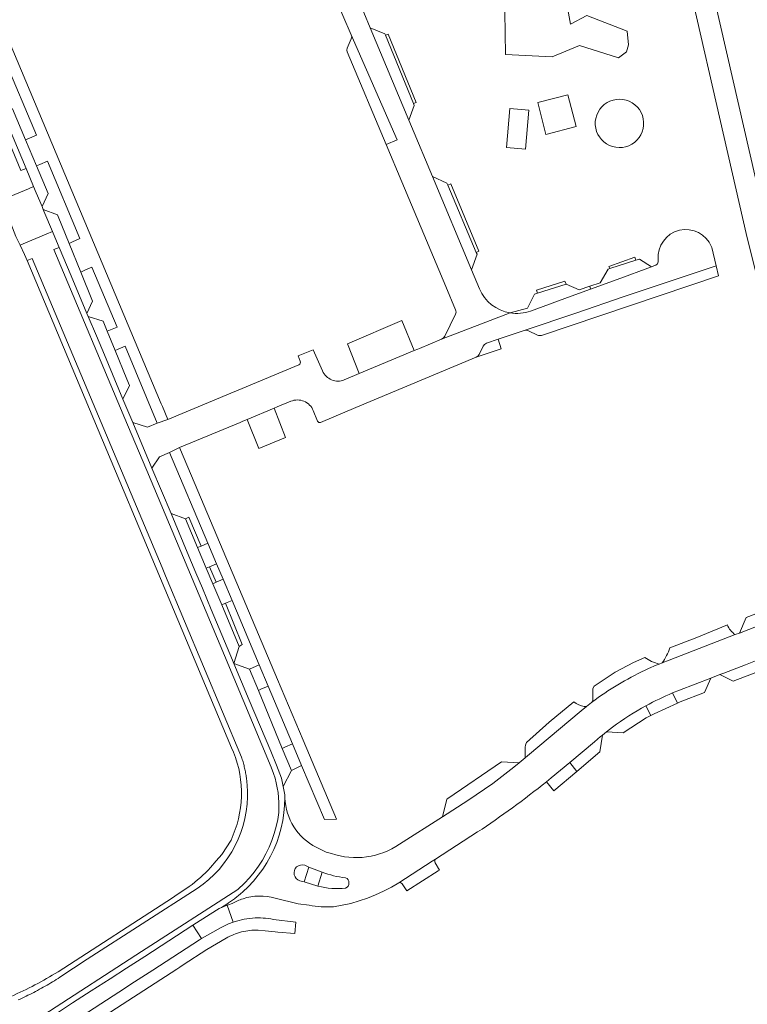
# Model space of a CAD drawing. Header units: metres. Extents: x 166325 to 190320, y 381923 to 404576.
# Tile 788 of 1056: x 176882 to 177010, y 395923 to 396097. Entities that reach past the tile are written whole.
import ezdxf

# ---------------------------------------------------------------- set-up
doc = ezdxf.new("R2010")
doc.units = ezdxf.units.M
for name, color, linetype, lineweight in [('B-WE-VH-VERHARDING_ASFALT-GV', 8, 'Continuous', 18), ('B-WE-VH-VERHARDING_BETONSTRAATSTEEN-GV', 8, 'Continuous', 18), ('B-WE-VH-VERHARDING_HALFVERHARDING-GV', 8, 'Continuous', 18), ('B-WE-VH-VERHARDING_STRAATBAKSTEEN-GV', 8, 'Continuous', 18)]:
    doc.layers.add(name, color=color, linetype=linetype, lineweight=lineweight)

msp = doc.modelspace()

# ---------------------------------------------------------------- linework, layer by layer
at = {"layer": 'B-WE-VH-VERHARDING_ASFALT-GV', "flags": 128}
for points in [[(176999.403, 396122.527), (176998.92, 396124.441), (176987.258, 396175.69), (176983.496, 396174.885), (176995.541, 396122.469), (176995.926, 396120.795), (177010.236, 396058.521), (177010.55, 396057.155), (177017.398, 396029.755), (177022.67, 396006.84), (177023.723, 396002.535), (177026.788, 396003.598), (177026.318, 396005.904), (177014.939, 396055.383), (177014.149, 396058.043), (177013.735, 396060.072)], [(176877.344, 396082.158), (176876.589, 396083.956), (176869.586, 396100.648), (176865.383, 396110.667), (176861.077, 396120.93), (176857.574, 396129.279), (176857.521, 396129.406), (176848.962, 396149.808), (176845.153, 396148.211), (176857.095, 396119.744), (176878.496, 396068.726), (176877.553, 396068.325), (176878.918, 396065.12), (176879.842, 396065.517), (176883.639, 396067.152), (176884.558, 396067.547), (176883.219, 396070.738), (176882.299, 396070.346)], [(176877.344, 396082.158), (176882.299, 396070.346), (176883.219, 396070.738), (176878.643, 396081.645), (176878.426, 396082.161), (176878.295, 396082.475), (176870.91, 396100.077), (176870.848, 396100.225), (176870.604, 396100.806), (176865.944, 396111.913), (176865.238, 396113.595), (176861.447, 396122.632), (176858.496, 396129.667), (176849.884, 396150.195), (176848.962, 396149.808), (176857.521, 396129.406), (176857.574, 396129.279), (176861.077, 396120.93), (176865.383, 396110.667), (176869.586, 396100.648), (176876.589, 396083.956)], [(176886.378, 396063.209), (176886.256, 396063.499), (176886.051, 396063.989), (176885.021, 396066.443), (176884.558, 396067.547), (176883.639, 396067.152), (176879.842, 396065.517), (176878.918, 396065.12), (176879.365, 396064.069), (176881.447, 396058.745), (176882.164, 396057.21), (176883.112, 396057.613), (176886.767, 396059.164), (176887.877, 396059.635)]]:
    msp.add_lwpolyline(points, close=True, dxfattribs=at)
for points in [[(176926.809, 395964.11), (176926.403, 395965.224), (176918.147, 395984.902), (176904.466, 396017.51), (176901.087, 396025.564), (176888.137, 396056.431), (176889.062, 396056.811), (176888.592, 396057.932), (176887.877, 396059.635), (176886.767, 396059.164), (176883.112, 396057.613), (176882.164, 396057.21), (176882.935, 396055.559), (176883.391, 396054.472), (176884.313, 396054.859), (176907.163, 396000.387), (176907.786, 395998.903), (176921.168, 395966.976), (176921.235, 395966.774), (176921.303, 395966.563), (176921.368, 395966.349), (176921.432, 395966.136), (176921.492, 395965.921), (176921.55, 395965.708), (176921.605, 395965.493), (176921.659, 395965.278), (176921.71, 395965.06), (176921.758, 395964.843), (176921.804, 395964.626), (176921.848, 395964.408), (176921.888, 395964.189), (176921.927, 395963.971), (176921.963, 395963.752), (176921.996, 395963.532), (176922.027, 395963.311), (176922.055, 395963.092), (176922.082, 395962.87), (176922.105, 395962.65), (176922.126, 395962.428), (176922.144, 395962.206), (176922.16, 395961.985), (176922.174, 395961.764), (176922.184, 395961.541), (176922.193, 395961.318), (176922.194, 395961.262)], [(176928.158, 395954.509), (176928.438, 395955.815), (176928.639, 395957.136), (176928.761, 395958.466), (176928.803, 395959.801), (176928.797, 395960.343), (176928.487, 395961.811), (176928.179, 395963.272), (176927.334, 395965.589), (176926.302, 395968.048), (176922.54, 395977.016), (176919.828, 395983.479), (176919.57, 395984.094), (176915.84, 395992.986), (176914.268, 395996.733), (176913.121, 395999.464), (176911.596, 396003.102), (176908.75, 396009.884), (176905.388, 396017.897), (176902.009, 396025.951), (176900.274, 396030.086), (176897.015, 396037.854), (176895.605, 396041.215), (176894.161, 396044.657), (176893.949, 396045.163), (176891.175, 396051.775), (176889.062, 396056.811), (176888.137, 396056.431), (176901.087, 396025.564), (176904.466, 396017.51), (176918.147, 395984.902), (176926.403, 395965.224), (176926.809, 395964.11)], [(176921.804, 395964.626), (176921.758, 395964.843), (176921.71, 395965.06), (176921.659, 395965.278), (176921.605, 395965.493), (176921.55, 395965.708), (176921.492, 395965.921), (176921.432, 395966.136), (176921.368, 395966.349), (176921.303, 395966.563), (176921.235, 395966.774), (176921.168, 395966.976), (176907.786, 395998.903), (176907.163, 396000.387), (176884.313, 396054.859), (176883.391, 396054.472), (176919.403, 395968.624), (176919.77, 395967.846)], [(176922.194, 395961.262), (176922.193, 395961.318), (176922.184, 395961.541), (176922.174, 395961.764), (176922.16, 395961.985), (176922.144, 395962.206), (176922.126, 395962.428), (176922.105, 395962.65), (176922.082, 395962.87), (176922.055, 395963.092), (176922.027, 395963.311), (176921.996, 395963.532), (176921.963, 395963.752), (176921.927, 395963.971), (176921.888, 395964.189), (176921.848, 395964.408), (176921.804, 395964.626)], [(176883.078, 395918.255), (176883.328, 395918.417), (176882.785, 395919.257), (176886.339, 395921.555), (176903.571, 395932.701), (176920.492, 395943.644), (176921.696, 395944.791), (176922.57, 395945.729), (176923.386, 395946.716), (176924.14, 395947.751), (176924.831, 395948.829), (176925.457, 395949.947), (176926.015, 395951.1), (176926.502, 395952.284), (176926.918, 395953.495), (176927.261, 395954.73), (176927.53, 395955.981), (176927.722, 395957.248)], [(176927.722, 395957.248), (176927.53, 395955.981), (176927.261, 395954.73), (176926.918, 395953.495), (176926.502, 395952.284), (176926.015, 395951.1), (176925.457, 395949.947), (176924.831, 395948.829), (176924.14, 395947.751), (176923.386, 395946.716), (176922.57, 395945.729), (176921.696, 395944.791), (176920.492, 395943.644), (176903.571, 395932.701), (176886.339, 395921.555)], [(176887.85, 395921.341), (176891.424, 395923.653), (176894.705, 395925.775), (176898.05, 395927.938), (176900.902, 395929.783), (176904.113, 395931.86), (176912.592, 395937.344), (176915.624, 395939.305), (176917.241, 395940.281), (176917.621, 395940.495), (176918.758, 395941.196), (176918.882, 395941.278), (176919.905, 395942.007), (176919.97, 395942.053), (176921.01, 395942.892), (176921.386, 395943.221), (176922.353, 395944.142), (176923.264, 395945.12), (176924.115, 395946.15), (176924.902, 395947.23), (176925.623, 395948.354), (176926.276, 395949.52), (176926.858, 395950.723), (176927.366, 395951.958), (176927.8, 395953.221), (176928.158, 395954.509)], [(176919.312, 395952.341), (176917.669, 395949.819), (176916.698, 395948.688), (176915.702, 395947.528)], [(176913.345, 395943.818), (176893.979, 395931.369), (176889.188, 395928.192), (176888.88, 395927.992), (176888.553, 395927.788), (176888.228, 395927.587), (176887.902, 395927.389), (176887.575, 395927.193), (176887.246, 395926.999), (176886.918, 395926.807), (176886.586, 395926.617), (176886.253, 395926.429), (176885.921, 395926.245), (176885.586, 395926.061), (176885.25, 395925.879), (176884.914, 395925.701), (176884.576, 395925.524), (176884.237, 395925.349), (176883.896, 395925.176), (176883.554, 395925.006), (176883.213, 395924.837), (176882.869, 395924.671), (176882.524, 395924.507), (176882.179, 395924.346), (176881.833, 395924.186)], [(176911.941, 395944.182), (176909.435, 395942.505), (176908.984, 395942.212), (176888.85, 395929.134)]]:
    msp.add_lwpolyline(points, dxfattribs=at)
at = {"layer": 'B-WE-VH-VERHARDING_ASFALT-GV'}
for points in [[(176919.77, 395967.846, -0.2072881), (176919.312, 395952.341)], [(176927.722, 395957.248, 0.0951449), (176926.809, 395964.11)], [(176922.194, 395961.262, -0.2604201), (176913.345, 395943.818)], [(176915.702, 395947.528, -0.0547371), (176911.941, 395944.182)], [(176888.85, 395929.134, -0.0339514), (176880.578, 395924.825)]]:
    msp.add_lwpolyline(points, format="xyb", dxfattribs=at)
at = {"layer": 'B-WE-VH-VERHARDING_BETONSTRAATSTEEN-GV', "flags": 128}
for points in [[(176879.374, 396090.098), (176885.041, 396076.59), (176883.805, 396076.075), (176883.113, 396075.787), (176885.067, 396071.161), (176885.619, 396071.396), (176886.977, 396071.975), (176892.689, 396058.358), (176891.415, 396057.796), (176890.792, 396057.522), (176892.843, 396052.461), (176893.576, 396052.783), (176894.802, 396053.322), (176899.238, 396042.749), (176897.506, 396042.038), (176898.887, 396038.665), (176899.442, 396038.894), (176900.646, 396039.392), (176906.324, 396025.857), (176908.181, 396026.497), (176907.237, 396028.747), (176907.035, 396029.23), (176862.354, 396135.741)], [(176923.079, 395938.604), (176921.654, 395938.422), (176920.255, 395938.092), (176919.673, 395937.887), (176918.874, 395937.606), (176917.553, 395936.975), (176914.115, 395935.003), (176913.781, 395934.811), (176905.53, 395929.454), (176902.344, 395927.385), (176899.544, 395925.567)], [(176924.099, 395936.489), (176925.327, 395936.372), (176927.072, 395936.205), (176927.584, 395936.156), (176930.548, 395935.874), (176930.742, 395937.906), (176926.803, 395938.37)], [(176885.72, 395914.05), (176909.754, 395929.623), (176910.303, 395929.979), (176910.91, 395930.372), (176915.06, 395933.061), (176918.458, 395935.054)], [(176899.544, 395925.567), (176896.382, 395923.515), (176893.047, 395921.349)]]:
    msp.add_lwpolyline(points, dxfattribs=at)
for points in [[(176912.363, 396016.544), (176910.265, 396021.522), (176908.507, 396020.648), (176915.246, 396004.665), (176916.777, 396001.035), (176917.916, 395998.333), (176919.503, 395994.569), (176924.285, 395983.227), (176925.851, 395979.514), (176930.152, 395969.306), (176931.751, 395965.509), (176935.758, 395955.994), (176937.883, 395956.047), (176931.998, 395969.965), (176927.497, 395980.635)], [(176980.224, 395964.476), (176978.953, 395966.054), (176975.672, 395963.32), (176975.256, 395962.98), (176974.845, 395962.646), (176976.149, 395961.014)], [(176955.784, 395946.94), (176956.019, 395947.078), (176955.239, 395948.329), (176955.205, 395948.489), (176955.214, 395948.75), (176955.302, 395948.996), (176954.734, 395948.63), (176948.882, 395944.856), (176949.06, 395944.893), (176949.237, 395944.852), (176949.379, 395944.739), (176949.431, 395944.657), (176950.279, 395943.425)], [(176914.115, 395935.003), (176917.553, 395936.975), (176918.874, 395937.606), (176919.673, 395937.887), (176918.622, 395940.874), (176917.241, 395940.281), (176915.624, 395939.305), (176912.592, 395937.344)]]:
    msp.add_lwpolyline(points, close=True, dxfattribs=at)
at = {"layer": 'B-WE-VH-VERHARDING_BETONSTRAATSTEEN-GV'}
for points in [[(176926.803, 395938.37, 0.0687418), (176923.079, 395938.604)], [(176918.458, 395935.054, -0.0688515), (176921.186, 395936.164)], [(176921.186, 395936.164, -0.0683446), (176924.099, 395936.489)]]:
    msp.add_lwpolyline(points, format="xyb", dxfattribs=at)
at = {"layer": 'B-WE-VH-VERHARDING_HALFVERHARDING-GV', "flags": 128}
for points in [[(176978.204, 396100.995), (176967.497, 396102.139), (176967.657, 396090.813), (176975.882, 396090.385), (176980.698, 396092.396), (176987.532, 396090.205), (176988.957, 396091.246), (176989.302, 396092.508), (176989.072, 396094.905), (176981.955, 396097.676), (176979.104, 396096.126)], [(176978.648, 396083.691), (176973.326, 396082.32), (176974.768, 396076.726), (176980.089, 396078.097)], [(176991.529, 396080.579), (176991.231, 396081.081), (176990.867, 396081.538), (176990.444, 396081.941), (176989.971, 396082.282), (176989.455, 396082.556), (176988.906, 396082.757), (176988.336, 396082.88), (176987.753, 396082.925), (176987.171, 396082.89), (176986.598, 396082.776), (176986.046, 396082.584), (176985.526, 396082.319), (176985.047, 396081.986), (176984.617, 396081.59), (176984.246, 396081.139), (176983.94, 396080.642), (176983.705, 396080.107), (176983.544, 396079.546), (176983.462, 396078.968), (176983.46, 396078.384), (176983.537, 396077.805), (176983.693, 396077.242), (176983.924, 396076.706), (176984.186, 396076.264), (176984.546, 396075.804), (176984.965, 396075.398), (176985.436, 396075.053), (176985.95, 396074.775), (176986.496, 396074.57), (176987.066, 396074.441), (176987.648, 396074.392), (176988.231, 396074.422), (176988.804, 396074.532), (176989.358, 396074.719), (176989.88, 396074.979), (176990.362, 396075.309), (176990.795, 396075.701), (176991.17, 396076.149), (176991.48, 396076.643), (176991.72, 396077.176), (176991.885, 396077.736), (176991.971, 396078.313), (176991.979, 396078.897), (176991.906, 396079.477), (176991.755, 396080.041)], [(176971.784, 396080.966), (176968.437, 396081.267), (176967.821, 396074.428), (176971.169, 396074.127)]]:
    msp.add_lwpolyline(points, close=True, dxfattribs=at)
at = {"layer": 'B-WE-VH-VERHARDING_STRAATBAKSTEEN-GV', "flags": 128}
for points in [[(176926.929, 396141.074), (176925.445, 396138.011), (176925.226, 396137.713), (176924.882, 396137.497), (176922.702, 396136.576), (176927.21, 396125.782), (176931.177, 396116.281), (176937.512, 396101.112), (176940.494, 396094.285), (176948.581, 396075.771), (176946.618, 396074.946), (176949.385, 396068.359), (176957.127, 396049.927), (176958.857, 396045.807)], [(176963.074, 396049.519), (176961.688, 396052.829), (176954.802, 396069.273), (176954.318, 396070.429), (176951.558, 396077.021), (176950.644, 396079.205), (176943.815, 396095.514), (176942.681, 396098.222), (176941.644, 396100.665), (176940.522, 396103.31), (176936.282, 396113.303)], [(176935.096, 396025.959), (176941.312, 396028.564), (176962.487, 396037.439), (176962.779, 396037.641), (176962.999, 396037.917), (176963.709, 396039.376), (176963.972, 396039.714), (176964.314, 396039.908), (176966.348, 396040.606), (176970.949, 396042.184), (176980.196, 396045.301), (176988.397, 396048.066), (177004.753, 396053.58), (177003.982, 396056.772), (177003.922, 396056.926)], [(177005.177, 396051.823), (177004.753, 396053.58), (176988.397, 396048.066), (176980.196, 396045.301), (176970.949, 396042.184), (176971.336, 396042.222), (176971.72, 396042.114), (176973.304, 396041.362)], [(176993.773, 396053.531), (176993.36, 396053.38), (176987.309, 396051.167), (176982.646, 396049.461), (176979.227, 396048.211), (176972.066, 396045.592)], [(176973.908, 396041.281), (176973.986, 396041.307), (177005.177, 396051.823)], [(176979.227, 396048.211), (176982.646, 396049.461), (176982.48, 396049.949), (176980.632, 396049.341), (176978.341, 396050.324), (176973.286, 396048.722), (176972.76, 396048.555), (176971.497, 396046.075), (176968.449, 396045.258)], [(176972.066, 396045.592), (176979.227, 396048.211)], [(176968.449, 396045.258), (176956.392, 396040.61), (176952.508, 396038.991), (176952.212, 396038.867), (176951.593, 396038.609), (176941.906, 396034.57), (176941.072, 396034.222), (176939.267, 396033.47)], [(176958.844, 396045.031), (176956.964, 396041.136), (176956.758, 396040.845), (176956.392, 396040.61), (176968.449, 396045.258)], [(176935.438, 396035.047), (176933.8, 396038.751), (176931.16, 396037.71), (176931.514, 396036.741)], [(176931.255, 396036.134), (176927.752, 396034.671), (176920.577, 396031.674), (176919.27, 396031.129), (176908.181, 396026.497), (176906.324, 396025.857), (176904.586, 396025.142), (176902.009, 396025.951)], [(176902.009, 396025.951), (176905.388, 396017.897), (176906.736, 396019.919), (176908.507, 396020.648), (176910.265, 396021.522), (176920.921, 396025.971), (176921.368, 396026.157), (176922.167, 396026.491), (176926.914, 396028.474), (176927.451, 396028.698), (176929.83, 396029.691)], [(176933.808, 396028.036), (176934.564, 396026.18)], [(176997.081, 395978.285), (176998.282, 395978.769), (177003.83, 395980.92), (177005.367, 395981.516), (177006.082, 395981.793), (177009.893, 395983.27), (177013.437, 395984.629), (177020.433, 395987.313), (177021.448, 395987.702), (177019.483, 395992.972), (177008.83, 395988.851), (177008.095, 395988.566), (176996.469, 395984.069), (176995.262, 395983.59), (176994.721, 395983.375), (176994.176, 395983.159), (176992.846, 395982.579)], [(177006.717, 395990.299), (177001.341, 395988.071), (176996.568, 395986.242)], [(176995.262, 395983.59), (176996.469, 395984.069), (177008.095, 395988.566)], [(176992.162, 395984.554), (176990.218, 395983.678), (176986.978, 395981.955), (176983.249, 395979.487), (176983.047, 395979.06), (176983.038, 395978.678), (176983.02, 395977.254), (176983.02, 395977.051), (176982.95, 395976.807), (176982.808, 395976.598), (176983.443, 395977.079)], [(176992.846, 395982.579), (176994.176, 395983.159), (176994.721, 395983.375)], [(176997.916, 395976.472), (176997.081, 395978.285)], [(176983.443, 395977.079), (176982.808, 395976.598), (176982.181, 395976.123), (176981.915, 395975.909), (176980.949, 395975.129), (176971.516, 395967.187), (176971.094, 395966.832), (176970.057, 395965.959), (176969.115, 395965.222), (176965.442, 395962.353), (176961.006, 395959.319), (176956.537, 395956.462), (176949.011, 395951.65)], [(176992.388, 395976.028), (176993.251, 395974.31), (176993.83, 395974.605), (176997.916, 395976.472)], [(176992.438, 395973.896), (176993.251, 395974.31), (176992.388, 395976.028)], [(176986.495, 395972.246), (176985.439, 395971.413), (176988.353, 395971.245), (176992.438, 395973.896)], [(176974.845, 395962.646), (176975.256, 395962.98), (176975.672, 395963.32), (176978.953, 395966.054), (176983.329, 395969.701), (176984.392, 395970.587), (176984.723, 395970.848), (176985.439, 395971.413), (176986.495, 395972.246)], [(176928.803, 395959.801), (176928.761, 395958.466), (176928.639, 395957.136), (176928.438, 395955.815), (176928.158, 395954.509), (176927.8, 395953.221), (176927.366, 395951.958), (176926.858, 395950.723), (176926.276, 395949.52), (176925.623, 395948.354), (176924.902, 395947.23), (176924.115, 395946.15), (176923.264, 395945.12), (176922.353, 395944.142), (176921.386, 395943.221), (176921.01, 395942.892), (176919.97, 395942.053), (176919.905, 395942.007), (176918.882, 395941.278), (176918.758, 395941.196), (176917.621, 395940.495), (176917.241, 395940.281), (176918.622, 395940.874), (176918.863, 395940.978), (176919.516, 395941.17)], [(176937.255, 395940.588), (176937.355, 395940.602), (176938.878, 395940.868), (176940.386, 395941.212), (176941.875, 395941.633), (176943.339, 395942.131), (176944.776, 395942.704), (176946.181, 395943.35), (176947.551, 395944.068), (176948.882, 395944.856), (176954.734, 395948.63), (176955.302, 395948.996), (176962.741, 395953.794)], [(176936.997, 395950.015), (176936.096, 395950.206), (176934.312, 395951.091)], [(176931.46, 395945.2), (176932.211, 395944.988), (176933.008, 395947.614)], [(176932.289, 395947.928), (176933.008, 395947.614), (176935.345, 395946.72)], [(176933.008, 395947.614), (176932.289, 395947.928)], [(176935.345, 395946.72), (176934.622, 395944.255)], [(176934.622, 395944.255), (176932.211, 395944.988), (176931.46, 395945.2)], [(176927.071, 395942.111), (176931.131, 395941.14), (176933.095, 395940.863)]]:
    msp.add_lwpolyline(points, dxfattribs=at)
for points in [[(176946.494, 396094.191), (176946.394, 396094.434), (176943.815, 396095.514), (176950.644, 396079.205), (176951.595, 396081.81), (176951.446, 396082.17)], [(176940.494, 396094.285), (176940.57, 396093.923), (176940.494, 396093.561), (176939.781, 396091.922), (176939.706, 396091.589), (176939.768, 396091.253), (176946.618, 396074.946), (176948.581, 396075.771)], [(176946.966, 396094.387), (176946.494, 396094.191), (176951.446, 396082.17), (176951.927, 396082.359)], [(176883.219, 396070.738), (176884.558, 396067.547), (176885.021, 396066.443), (176886.051, 396063.989), (176887.128, 396066.276), (176885.067, 396071.161), (176883.113, 396075.787), (176880.825, 396081.205), (176878.426, 396082.161), (176878.643, 396081.645)], [(176957.471, 396067.767), (176957.321, 396068.121), (176954.802, 396069.273), (176961.688, 396052.829), (176962.644, 396055.602), (176962.502, 396055.937)], [(176958, 396067.991), (176957.471, 396067.767), (176962.502, 396055.937), (176962.962, 396056.132)], [(176888.758, 396062.55), (176886.256, 396063.499), (176886.378, 396063.209), (176887.877, 396059.635), (176888.592, 396057.932), (176889.062, 396056.811), (176891.175, 396051.775), (176893.949, 396045.163), (176894.917, 396047.343), (176892.843, 396052.461), (176890.792, 396057.522), (176888.865, 396062.278)], [(176993.36, 396053.38), (176991.225, 396054.737), (176990.617, 396054.544), (176986.014, 396053.084), (176985.742, 396052.998), (176984.327, 396050.556), (176982.48, 396049.949), (176982.646, 396049.461), (176987.309, 396051.167)], [(176990.617, 396054.544), (176990.438, 396055.066), (176985.862, 396053.467), (176986.014, 396053.084)], [(176978.341, 396050.324), (176978.115, 396050.85), (176973.099, 396049.276), (176973.286, 396048.722)], [(176898.887, 396038.665), (176897.506, 396042.038), (176896.779, 396043.814), (176894.161, 396044.657), (176895.605, 396041.215), (176897.015, 396037.854), (176900.274, 396030.086), (176901.42, 396032.477), (176900.97, 396033.577)], [(176949.401, 396043.931), (176939.838, 396039.836), (176941.906, 396034.57), (176951.593, 396038.609)], [(176966.913, 396038.928), (176966.348, 396040.606), (176964.314, 396039.908), (176963.972, 396039.714), (176963.709, 396039.376), (176962.999, 396037.917), (176962.779, 396037.641), (176962.487, 396037.439)], [(176926.914, 396028.474), (176922.167, 396026.491), (176924.211, 396021.358), (176928.914, 396023.297)], [(176914.962, 396000.273), (176913.437, 396003.91), (176911.309, 396008.988), (176908.75, 396009.884), (176911.596, 396003.102), (176913.121, 395999.464), (176914.268, 395996.733), (176915.84, 395992.986), (176919.57, 395984.094), (176919.828, 395983.479), (176920.739, 395986.492), (176917.678, 395993.793), (176916.108, 395997.541)], [(176911.914, 396009.281), (176911.309, 396008.988), (176913.437, 396003.91), (176914.052, 396004.176)], [(176915.246, 396004.665), (176914.052, 396004.176), (176913.437, 396003.91), (176914.962, 396000.273), (176915.535, 396000.513), (176916.777, 396001.035)], [(176915.535, 396000.513), (176914.962, 396000.273), (176916.108, 395997.541), (176916.694, 395997.81)], [(176917.916, 395998.333), (176916.694, 395997.81), (176916.108, 395997.541), (176917.678, 395993.793), (176918.335, 395994.097), (176919.503, 395994.569)], [(177019.483, 395992.972), (177021.522, 395993.761), (177022.446, 395994.118), (177020.202, 395995.163), (177019.792, 395995.248), (177018.963, 395995.02), (177015.145, 395993.548), (177010.022, 395991.572), (177008.83, 395988.851)], [(176918.335, 395994.097), (176917.678, 395993.793), (176920.739, 395986.492), (176921.278, 395986.857)], [(177014.226, 395982.862), (177013.437, 395984.629), (177009.893, 395983.27), (177006.082, 395981.793), (177005.367, 395981.516), (177007.753, 395980.34)], [(176924.138, 395978.737), (176922.586, 395982.508), (176919.828, 395983.479), (176922.54, 395977.016), (176926.302, 395968.048), (176927.334, 395965.589), (176928.179, 395963.272), (176928.487, 395961.811), (176929.937, 395964.651), (176928.341, 395968.527)], [(176924.285, 395983.227), (176922.586, 395982.508), (176924.138, 395978.737), (176924.594, 395978.944), (176925.851, 395979.514)], [(177002.666, 395978.358), (177003.83, 395980.92), (176998.282, 395978.769), (176997.081, 395978.285), (176997.916, 395976.472), (176998.427, 395976.706)], [(176980.949, 395975.129), (176981.915, 395975.909), (176981.502, 395975.924), (176981.009, 395976.015), (176980.537, 395976.183), (176980.098, 395976.424), (176979.702, 395976.732), (176975.362, 395973.141), (176971.336, 395969.536), (176971.285, 395969.446), (176971.154, 395969.115), (176971.101, 395968.764), (176971.094, 395966.832), (176971.516, 395967.187)], [(176984.285, 395967.932), (176984.723, 395970.848), (176984.392, 395970.587), (176983.329, 395969.701), (176978.953, 395966.054), (176980.224, 395964.476)], [(176929.937, 395964.651), (176931.751, 395965.509), (176930.152, 395969.306), (176928.8, 395968.725), (176928.341, 395968.527)], [(176969.115, 395965.222), (176970.057, 395965.959), (176966.96, 395966.151), (176957.521, 395959.704), (176957.3, 395959.553), (176956.537, 395956.462), (176961.006, 395959.319), (176965.442, 395962.353)]]:
    msp.add_lwpolyline(points, close=True, dxfattribs=at)
at = {"layer": 'B-WE-VH-VERHARDING_STRAATBAKSTEEN-GV'}
for points in [[(177003.922, 396056.926, 0.8600814), (176994.561, 396054.661)], [(176994.561, 396054.661, -0.4003322), (176993.773, 396053.531)], [(176968.449, 396045.258, -0.2573598), (176963.074, 396049.519)], [(176958.857, 396045.807, -0.2358452), (176958.844, 396045.031)], [(176972.066, 396045.592, -0.1299318), (176968.449, 396045.258)], [(176973.304, 396041.362, 0.2035345), (176973.908, 396041.281)], [(176931.514, 396036.741, -0.4066862), (176931.255, 396036.134)], [(176939.267, 396033.47, -0.4144118), (176935.438, 396035.047)], [(176929.83, 396029.691, -0.4165967), (176933.808, 396028.036)], [(176934.564, 396026.18, 0.418749), (176935.096, 396025.959)], [(177008.095, 395988.566, -0.1475635), (177006.717, 395990.299)], [(176996.568, 395986.242, -0.0838112), (176995.262, 395983.59)], [(176994.721, 395983.375, -0.0909993), (176992.162, 395984.554)], [(176992.846, 395982.579, 0.0521291), (176983.443, 395977.079)], [(176997.081, 395978.285, 0.0261964), (176992.388, 395976.028)], [(176992.388, 395976.028, 0.0352583), (176986.495, 395972.246)], [(176962.741, 395953.794, 0.0241421), (176974.845, 395962.646)], [(176934.312, 395951.091, -0.2697044), (176928.803, 395959.801)], [(176949.011, 395951.65, -0.2393124), (176936.997, 395950.015)], [(176931.46, 395945.2, -1.0281851), (176932.289, 395947.928)], [(176939.499, 395945.735, -0.07295), (176935.345, 395946.72)], [(176939.499, 395945.735, -0.6300701), (176939.504, 395943.886)], [(176934.622, 395944.255, 0.0878673), (176939.504, 395943.886)], [(176919.516, 395941.17, -0.0540507), (176921.429, 395942.023)], [(176921.429, 395942.023, -0.1488859), (176927.071, 395942.111)], [(176933.095, 395940.863, 0.0531154), (176937.255, 395940.588)]]:
    msp.add_lwpolyline(points, format="xyb", dxfattribs=at)

doc.saveas('drawing.dxf')
